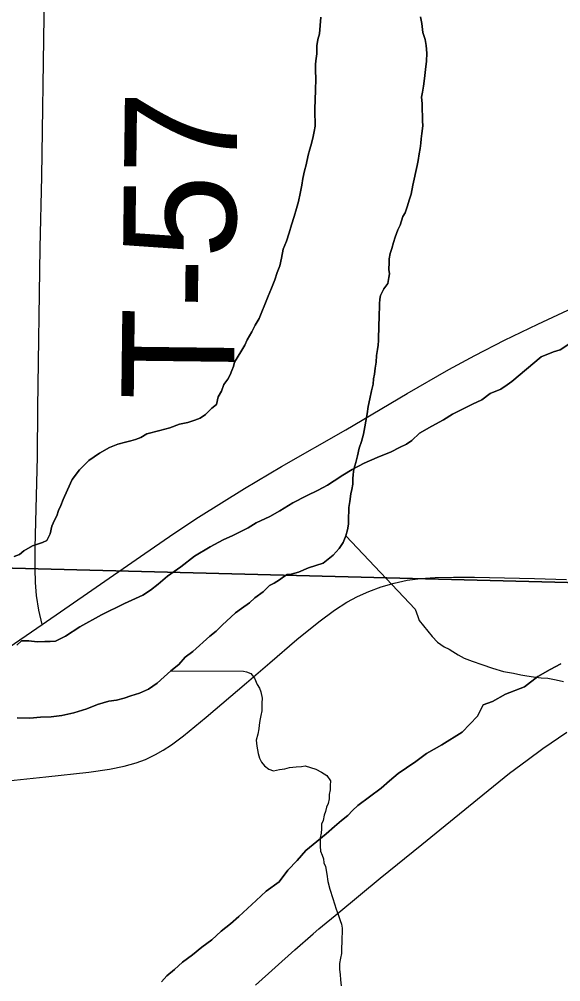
# Model space of a CAD drawing. Extents: x 2.4 to 73.1, y 4.5 to 25.6.
# Drawn here: x 47.6063 to 47.743, y 20.9484 to 21.1916 of the extents above; entities that cross this region are included whole.
import ezdxf

# ---------------------------------------------------------------- set-up
doc = ezdxf.new("R2010")
doc.units = 0
for name, color, linetype in [('GM_X_County_Road', 7, 'Continuous'), ('GM_X_Major_River', 7, 'Continuous'), ('GM_X_Minor_River', 7, 'Continuous'), ('GM_X_Section', 7, 'Continuous'), ('GM_X_State_Route', 7, 'Continuous'), ('GM_X_Township_Road', 7, 'Continuous'), ('GM_X_Township_Road_Text', 7, 'Continuous')]:
    doc.layers.add(name, color=color, linetype=linetype)

msp = doc.modelspace()

# ---------------------------------------------------------------- linework, layer by layer
at = {"layer": 'GM_X_County_Road'}
for points in [[(47.60343, 20.99917), (47.613, 21.00017), (47.62383, 21.00136), (47.62908, 21.00213), (47.63277, 21.00287), (47.6358, 21.00371), (47.63816, 21.0046), (47.64073, 21.0058), (47.64265, 21.00689), (47.64474, 21.00828), (47.64773, 21.01055), (47.6535, 21.01529), (47.66365, 21.02396), (47.66955, 21.02901), (47.67641, 21.03486), (47.68193, 21.03938), (47.6859, 21.04233), (47.689, 21.04433), (47.69172, 21.04577), (47.69452, 21.04703), (47.6977, 21.04821), (47.70094, 21.04916), (47.70425, 21.04985), (47.70761, 21.0503), (47.7113, 21.05056), (47.71594, 21.05064), (47.72121, 21.05061), (47.73641, 21.05028), (47.74448, 21.05001)], [(47.66593, 20.94755), (47.67584, 20.95648), (47.68053, 20.96054), (47.68194, 20.96174), (47.68694, 20.9659), (47.69745, 20.97455), (47.70797, 20.9831), (47.72331, 20.99564), (47.73008, 21.00108), (47.7345, 21.00442), (47.73847, 21.0073), (47.74453, 21.01145)]]:
    msp.add_lwpolyline(points, dxfattribs=at)
at = {"layer": 'GM_X_Major_River'}
for points in [[(47.68244, 21.19214), (47.68212, 21.18797), (47.68169, 21.18646), (47.68145, 21.18494), (47.68141, 21.18381), (47.68138, 21.18285), (47.68114, 21.18115), (47.68111, 21.1802), (47.68106, 21.17868), (47.68118, 21.17658), (47.68109, 21.17373), (47.68101, 21.17126), (47.68094, 21.16898), (47.68089, 21.16727), (47.68103, 21.16594), (47.68099, 21.1646), (47.68076, 21.16328), (47.68053, 21.16196), (47.68009, 21.16026), (47.67966, 21.15875), (47.67923, 21.15724), (47.67877, 21.15479), (47.67834, 21.15328), (47.6779, 21.15139), (47.67766, 21.14969), (47.67721, 21.14761), (47.67676, 21.14553), (47.67633, 21.14383), (47.67569, 21.14176), (47.67505, 21.13969), (47.67442, 21.13762), (47.67378, 21.13555), (47.67295, 21.13348), (47.6725, 21.13121), (47.67206, 21.12933), (47.67143, 21.12763), (47.6708, 21.12575), (47.66997, 21.12369), (47.66914, 21.12162), (47.66832, 21.11956), (47.6675, 21.11768), (47.66687, 21.11599), (47.66586, 21.11431), (47.66505, 21.11263), (47.66384, 21.11057), (47.66323, 21.10926), (47.66222, 21.10758), (47.66062, 21.10497), (47.66039, 21.10384), (47.65998, 21.1029), (47.65956, 21.10177), (47.65895, 21.10065), (47.65796, 21.09935), (47.65734, 21.09766), (47.65653, 21.09617), (47.65609, 21.09428), (47.65491, 21.09337), (47.65334, 21.09171), (47.65198, 21.0908), (47.65062, 21.09028), (47.64889, 21.08976), (47.64678, 21.08926), (47.64428, 21.08839), (47.64178, 21.08771), (47.63852, 21.08687), (47.63697, 21.08597), (47.63562, 21.08544), (47.63446, 21.0851), (47.63312, 21.08477), (47.6312, 21.08426), (47.62908, 21.08338), (47.62656, 21.08194), (47.62383, 21.08013), (47.62147, 21.07773), (47.61968, 21.07532), (47.61845, 21.07269), (47.61742, 21.07026), (47.6168, 21.06875), (47.61619, 21.06744), (47.61577, 21.06613), (47.61516, 21.065), (47.61454, 21.0635), (47.6141, 21.06161), (47.61328, 21.05993), (47.61212, 21.0594), (47.60962, 21.05853), (47.60749, 21.05727), (47.60632, 21.05635)], [(47.60632, 21.05635), (47.60749, 21.05727), (47.60962, 21.05853), (47.61212, 21.0594), (47.61328, 21.05993), (47.6141, 21.06161), (47.61454, 21.0635), (47.61516, 21.065), (47.61577, 21.06613), (47.61619, 21.06744), (47.6168, 21.06875), (47.61742, 21.07026), (47.61845, 21.07269), (47.61968, 21.07532), (47.62147, 21.07773), (47.62383, 21.08013), (47.62656, 21.08194), (47.62908, 21.08338), (47.6312, 21.08426), (47.63312, 21.08477), (47.63446, 21.0851), (47.63562, 21.08544), (47.63697, 21.08597), (47.63852, 21.08687), (47.64178, 21.08771), (47.64428, 21.08839), (47.64678, 21.08926), (47.64889, 21.08976), (47.65062, 21.09028), (47.65198, 21.0908), (47.65334, 21.09171), (47.65491, 21.09337), (47.65609, 21.09428), (47.65653, 21.09617), (47.65734, 21.09766), (47.65796, 21.09935), (47.65895, 21.10065), (47.65956, 21.10177), (47.65998, 21.1029), (47.66039, 21.10384), (47.66062, 21.10497), (47.66222, 21.10758), (47.66323, 21.10926), (47.66384, 21.11057), (47.66505, 21.11263), (47.66586, 21.11431), (47.66687, 21.11599), (47.6675, 21.11768), (47.66832, 21.11956), (47.66914, 21.12162), (47.66997, 21.12369), (47.6708, 21.12575), (47.67143, 21.12763), (47.67206, 21.12933), (47.6725, 21.13121), (47.67295, 21.13348), (47.67378, 21.13555), (47.67442, 21.13762), (47.67505, 21.13969), (47.67569, 21.14176), (47.67633, 21.14383), (47.67676, 21.14553), (47.67721, 21.14761), (47.67766, 21.14969), (47.6779, 21.15139), (47.67834, 21.15328), (47.67877, 21.15479), (47.67923, 21.15724), (47.67966, 21.15875), (47.68009, 21.16026), (47.68053, 21.16196), (47.68076, 21.16328), (47.68099, 21.1646), (47.68103, 21.16594), (47.68089, 21.16727), (47.68094, 21.16898), (47.68101, 21.17126), (47.68109, 21.17373), (47.68118, 21.17658), (47.68106, 21.17868), (47.68111, 21.1802), (47.68114, 21.18115), (47.68138, 21.18285), (47.68141, 21.18381), (47.68145, 21.18494), (47.68169, 21.18646), (47.68212, 21.18797), (47.68244, 21.19214)], [(47.69002, 21.07166), (47.69025, 21.0728), (47.69048, 21.07412), (47.69052, 21.07545), (47.69056, 21.07659), (47.69079, 21.07792), (47.69123, 21.07961), (47.69166, 21.08131), (47.6921, 21.0832), (47.69273, 21.08489), (47.69317, 21.08678), (47.69409, 21.09188), (47.69434, 21.09378), (47.69478, 21.09566), (47.69523, 21.09774), (47.69567, 21.09944), (47.69571, 21.10077), (47.69594, 21.1019), (47.69617, 21.10342), (47.69641, 21.10493), (47.69647, 21.10664), (47.69671, 21.10816), (47.69693, 21.10929), (47.69697, 21.11043), (47.69701, 21.11157), (47.69706, 21.11328), (47.6971, 21.11461), (47.69715, 21.11594), (47.69719, 21.11727), (47.69723, 21.1186), (47.69727, 21.11974), (47.6973, 21.12088), (47.69752, 21.12183), (47.69834, 21.12351), (47.69933, 21.12481), (47.69957, 21.12632), (47.69979, 21.12727), (47.69964, 21.12842), (47.69969, 21.13013), (47.69972, 21.13108), (47.69996, 21.1324), (47.70038, 21.13372), (47.70081, 21.13522), (47.70123, 21.13654), (47.70186, 21.13842), (47.70247, 21.13955), (47.70311, 21.14181), (47.70371, 21.14274), (47.70434, 21.14443), (47.70477, 21.14594), (47.7052, 21.14745), (47.70565, 21.14971), (47.70676, 21.15462), (47.70699, 21.15595), (47.70724, 21.15765), (47.70747, 21.15897), (47.7077, 21.1603), (47.70774, 21.16144), (47.70797, 21.16276), (47.70822, 21.16466), (47.70808, 21.16599), (47.70811, 21.16713), (47.70798, 21.16885), (47.70802, 21.17037), (47.70788, 21.1719), (47.70812, 21.17322), (47.70835, 21.17474), (47.70861, 21.17663), (47.70887, 21.1789), (47.70912, 21.18099), (47.70919, 21.18308), (47.70906, 21.18498), (47.70873, 21.18652), (47.70821, 21.18825), (47.70791, 21.19054), (47.70758, 21.19226)], [(47.70758, 21.19226), (47.70791, 21.19054), (47.70821, 21.18825), (47.70873, 21.18652), (47.70906, 21.18498), (47.70919, 21.18308), (47.70912, 21.18099), (47.70887, 21.1789), (47.70861, 21.17663), (47.70835, 21.17474), (47.70812, 21.17322), (47.70788, 21.1719), (47.70802, 21.17037), (47.70798, 21.16885), (47.70811, 21.16713), (47.70808, 21.16599), (47.70822, 21.16466), (47.70797, 21.16276), (47.70774, 21.16144), (47.7077, 21.1603), (47.70747, 21.15897), (47.70724, 21.15765), (47.70699, 21.15595), (47.70676, 21.15462), (47.70565, 21.14971), (47.7052, 21.14745), (47.70477, 21.14594), (47.70434, 21.14443), (47.70371, 21.14274), (47.70311, 21.14181), (47.70247, 21.13955), (47.70186, 21.13842), (47.70123, 21.13654), (47.70081, 21.13522), (47.70038, 21.13372), (47.69996, 21.1324), (47.69972, 21.13108), (47.69969, 21.13013), (47.69964, 21.12842), (47.69979, 21.12727), (47.69957, 21.12632), (47.69933, 21.12481), (47.69834, 21.12351), (47.69752, 21.12183), (47.6973, 21.12088), (47.69727, 21.11974), (47.69723, 21.1186), (47.69719, 21.11727), (47.69715, 21.11594), (47.6971, 21.11461), (47.69706, 21.11328), (47.69701, 21.11157), (47.69697, 21.11043), (47.69693, 21.10929), (47.69671, 21.10816), (47.69647, 21.10664), (47.69641, 21.10493), (47.69617, 21.10342), (47.69594, 21.1019), (47.69571, 21.10077), (47.69567, 21.09944), (47.69523, 21.09774), (47.69478, 21.09566), (47.69434, 21.09378), (47.69409, 21.09188), (47.69317, 21.08678), (47.69273, 21.08489), (47.6921, 21.0832), (47.69166, 21.08131), (47.69123, 21.07961), (47.69079, 21.07792), (47.69056, 21.07659), (47.69052, 21.07545), (47.69048, 21.07412), (47.69025, 21.0728), (47.69002, 21.07166)], [(47.74501, 21.10953), (47.74287, 21.10808), (47.74114, 21.10756), (47.73806, 21.10633), (47.73062, 21.10011), (47.72945, 21.0992)], [(47.72945, 21.0992), (47.73062, 21.10011), (47.73806, 21.10633), (47.74114, 21.10756), (47.74287, 21.10808), (47.74501, 21.10953)], [(47.72945, 21.0992), (47.72789, 21.09811), (47.72519, 21.09706), (47.72304, 21.09542), (47.72073, 21.09435), (47.71821, 21.0931), (47.71569, 21.09185), (47.71336, 21.09041), (47.71046, 21.08879), (47.70735, 21.08699), (47.70539, 21.08516), (47.70403, 21.08425), (47.70228, 21.08336), (47.70016, 21.08229), (47.69668, 21.08088), (47.6934, 21.07946), (47.6903, 21.07786), (47.68797, 21.07641), (47.68583, 21.07496), (47.68408, 21.07388), (47.68176, 21.07262), (47.67885, 21.0712), (47.67537, 21.06941), (47.67207, 21.06743), (47.66955, 21.06599), (47.66607, 21.06439), (47.66412, 21.06312), (47.66238, 21.06223), (47.66025, 21.06116), (47.65774, 21.0601), (47.65445, 21.05831), (47.65057, 21.05596), (47.64705, 21.05323), (47.64374, 21.05086), (47.64139, 21.04885), (47.63944, 21.04739), (47.63749, 21.04612), (47.63285, 21.04399), (47.62705, 21.04114), (47.62162, 21.03809), (47.61793, 21.03574), (47.61541, 21.03449), (47.61408, 21.03434), (47.61274, 21.03439), (47.61083, 21.03426), (47.60875, 21.03452), (47.60685, 21.03458), (47.60567, 21.03348)], [(47.60567, 21.03348), (47.60685, 21.03458), (47.60875, 21.03452), (47.61083, 21.03426), (47.61274, 21.03439), (47.61408, 21.03434), (47.61541, 21.03449), (47.61793, 21.03574), (47.62162, 21.03809), (47.62705, 21.04114), (47.63285, 21.04399), (47.63749, 21.04612), (47.63944, 21.04739), (47.64139, 21.04885), (47.64374, 21.05086), (47.64705, 21.05323), (47.65057, 21.05596), (47.65445, 21.05831), (47.65774, 21.0601), (47.66025, 21.06116), (47.66238, 21.06223), (47.66412, 21.06312), (47.66607, 21.06439), (47.66955, 21.06599), (47.67207, 21.06743), (47.67537, 21.06941), (47.67885, 21.0712), (47.68176, 21.07262), (47.68408, 21.07388), (47.68583, 21.07496), (47.68797, 21.07641), (47.6903, 21.07786), (47.6934, 21.07946), (47.69668, 21.08088), (47.70016, 21.08229), (47.70228, 21.08336), (47.70403, 21.08425), (47.70539, 21.08516), (47.70735, 21.08699), (47.71046, 21.08879), (47.71336, 21.09041), (47.71569, 21.09185), (47.71821, 21.0931), (47.72073, 21.09435), (47.72304, 21.09542), (47.72519, 21.09706), (47.72789, 21.09811), (47.72945, 21.0992)], [(47.60576, 21.01509), (47.60899, 21.01499), (47.61167, 21.01528), (47.61434, 21.01538), (47.61701, 21.01567), (47.62008, 21.01633), (47.62335, 21.01737), (47.62605, 21.01842), (47.62893, 21.01927), (47.63085, 21.01959), (47.63277, 21.0201), (47.6345, 21.02061), (47.63662, 21.0213), (47.63893, 21.02237), (47.64108, 21.02382), (47.64284, 21.02547), (47.6446, 21.02694), (47.64656, 21.02858), (47.64814, 21.03043), (47.65009, 21.03189), (47.65441, 21.03574), (47.65597, 21.03702), (47.65754, 21.03849), (47.65872, 21.0396), (47.6597, 21.04051), (47.66088, 21.04162), (47.66243, 21.04271), (47.66439, 21.04416), (47.66576, 21.04545), (47.6679, 21.0469), (47.66948, 21.04856), (47.67064, 21.04909), (47.672, 21.05), (47.67297, 21.05073), (47.67394, 21.05127), (47.6749, 21.05143), (47.67682, 21.05193), (47.67933, 21.05299), (47.68299, 21.0542), (47.68553, 21.05621), (47.6871, 21.05787), (47.6881, 21.05936), (47.68873, 21.06105), (47.68916, 21.06256), (47.6894, 21.06407), (47.68945, 21.06578), (47.6895, 21.0673), (47.68953, 21.06825), (47.68977, 21.06977), (47.69002, 21.07166)], [(47.69002, 21.07166), (47.68977, 21.06977), (47.68953, 21.06825), (47.6895, 21.0673), (47.68945, 21.06578), (47.6894, 21.06407), (47.68916, 21.06256), (47.68873, 21.06105), (47.6881, 21.05936), (47.6871, 21.05787), (47.68553, 21.05621), (47.68299, 21.0542), (47.67933, 21.05299), (47.67682, 21.05193), (47.6749, 21.05143), (47.67394, 21.05127), (47.67297, 21.05073), (47.672, 21.05), (47.67064, 21.04909), (47.66948, 21.04856), (47.6679, 21.0469), (47.66576, 21.04545), (47.66439, 21.04416), (47.66243, 21.04271), (47.66088, 21.04162), (47.6597, 21.04051), (47.65872, 21.0396), (47.65754, 21.03849), (47.65597, 21.03702), (47.65441, 21.03574), (47.65009, 21.03189), (47.64814, 21.03043), (47.64656, 21.02858), (47.6446, 21.02694), (47.64284, 21.02547), (47.64108, 21.02382), (47.63893, 21.02237), (47.63662, 21.0213), (47.6345, 21.02061), (47.63277, 21.0201), (47.63085, 21.01959), (47.62893, 21.01927), (47.62605, 21.01842), (47.62335, 21.01737), (47.62008, 21.01633), (47.61701, 21.01567), (47.61434, 21.01538), (47.61167, 21.01528), (47.60899, 21.01499), (47.60576, 21.01509)], [(47.60632, 21.05635), (47.60497, 21.05583)], [(47.60497, 21.05583), (47.60632, 21.05635)], [(47.64218, 20.94838), (47.64356, 20.94986), (47.64552, 20.9515), (47.64748, 20.95334), (47.65001, 20.95516), (47.65236, 20.95717), (47.6549, 20.95899), (47.65725, 20.9612), (47.65959, 20.96302), (47.66175, 20.96485), (47.66391, 20.96687), (47.66607, 20.9689), (47.66862, 20.97128), (47.67193, 20.97365), (47.67412, 20.97662), (47.67648, 20.97901), (47.67866, 20.9816), (47.68139, 20.9838), (47.68374, 20.98581), (47.6859, 20.98764), (47.68766, 20.98911), (47.68922, 20.99039), (47.69041, 20.99168), (47.69178, 20.99296), (47.69763, 20.99734), (47.69979, 20.99917), (47.70194, 21.001), (47.70408, 21.00245), (47.70642, 21.00408), (47.70915, 21.00609), (47.71302, 21.00824), (47.71808, 21.0115), (47.72202, 21.01555), (47.72344, 21.01836), (47.72575, 21.01923), (47.72905, 21.02103), (47.73387, 21.02296), (47.73719, 21.02551), (47.74029, 21.02731), (47.743, 21.02875)], [(47.743, 21.02875), (47.74029, 21.02731), (47.73719, 21.02551), (47.73387, 21.02296), (47.72905, 21.02103), (47.72575, 21.01923), (47.72344, 21.01836), (47.72202, 21.01555), (47.71808, 21.0115), (47.71302, 21.00824), (47.70915, 21.00609), (47.70642, 21.00408), (47.70408, 21.00245), (47.70194, 21.001), (47.69979, 20.99917), (47.69763, 20.99734), (47.69178, 20.99296), (47.69041, 20.99168), (47.68922, 20.99039), (47.68766, 20.98911), (47.6859, 20.98764), (47.68374, 20.98581), (47.68139, 20.9838), (47.67866, 20.9816), (47.67648, 20.97901), (47.67412, 20.97662), (47.67193, 20.97365), (47.66862, 20.97128), (47.66607, 20.9689), (47.66391, 20.96687), (47.66175, 20.96485), (47.65959, 20.96302), (47.65725, 20.9612), (47.6549, 20.95899), (47.65236, 20.95717), (47.65001, 20.95516), (47.64748, 20.95334), (47.64552, 20.9515), (47.64356, 20.94986), (47.64218, 20.94838)]]:
    msp.add_lwpolyline(points, dxfattribs=at)
at = {"layer": 'GM_X_Minor_River'}
for points in [[(47.68873, 21.06105), (47.70623, 21.04259), (47.70693, 21.04067), (47.70728, 21.0397), (47.71058, 21.0356), (47.71187, 21.03423), (47.71354, 21.03303), (47.71485, 21.03242), (47.71579, 21.03181), (47.71709, 21.03101), (47.71859, 21.0302), (47.72066, 21.02937), (47.72311, 21.02853), (47.72575, 21.02768), (47.72858, 21.02683), (47.73104, 21.02636), (47.73293, 21.02592), (47.73444, 21.02568), (47.73615, 21.02543), (47.73804, 21.02518), (47.73976, 21.02512), (47.74184, 21.02468), (47.74373, 21.02423)], [(47.6446, 21.02694), (47.66288, 21.0269), (47.66364, 21.02669), (47.66477, 21.02627), (47.66568, 21.0251), (47.66639, 21.02355), (47.66693, 21.02258), (47.66728, 21.02162), (47.66762, 21.02009), (47.66757, 21.01876), (47.66754, 21.01781), (47.66751, 21.01686), (47.66729, 21.01572), (47.66705, 21.0144), (47.66683, 21.01327), (47.6668, 21.01231), (47.66656, 21.01099), (47.66614, 21.00948), (47.66628, 21.00796), (47.66644, 21.007), (47.6666, 21.00604), (47.66694, 21.00489), (47.66748, 21.00392), (47.66821, 21.00295), (47.66933, 21.00215), (47.67046, 21.00173), (47.67199, 21.00206), (47.67333, 21.00221), (47.67448, 21.00255), (47.6762, 21.00268), (47.67754, 21.00283), (47.6785, 21.00299), (47.68113, 21.00214), (47.68263, 21.00133), (47.68394, 21.00053), (47.68485, 20.99916), (47.68481, 20.99802), (47.68478, 20.99688), (47.68455, 20.99575), (47.68451, 20.99461), (47.68428, 20.99348), (47.68387, 20.99254), (47.68365, 20.9914), (47.68324, 20.99047), (47.683, 20.98914), (47.68259, 20.98821), (47.68256, 20.98706), (47.68252, 20.98592), (47.68229, 20.98479), (47.68226, 20.98384), (47.68223, 20.9827), (47.68237, 20.98136), (47.68273, 20.9804), (47.68307, 20.97944), (47.68323, 20.97848), (47.68359, 20.97752), (47.68391, 20.97561), (47.68422, 20.97369), (47.68473, 20.97177), (47.68542, 20.96947), (47.68629, 20.96678), (47.68682, 20.96543), (47.68734, 20.96389), (47.68769, 20.96293), (47.68785, 20.96197), (47.68781, 20.96083), (47.68777, 20.9595), (47.68774, 20.95855), (47.68768, 20.95684), (47.68764, 20.95551), (47.68742, 20.95437), (47.68718, 20.95305), (47.68714, 20.95153), (47.68728, 20.95019), (47.68743, 20.94886), (47.68757, 20.94733)]]:
    msp.add_lwpolyline(points, dxfattribs=at)
at = {"layer": 'GM_X_Section'}
for points in [[(47.57885, 21.57331), (48.0766, 21.56261), (48.0642, 21.04105), (47.56537, 21.05389)], [(48.0642, 21.04105), (48.05603, 20.53889), (47.55455, 20.55178), (47.56537, 21.05389)]]:
    msp.add_lwpolyline(points, close=True, dxfattribs=at)
at = {"layer": 'GM_X_State_Route'}
msp.add_lwpolyline([(47.60237, 21.03198), (47.61211, 21.03868), (47.62465, 21.04732), (47.63688, 21.05586), (47.64532, 21.0617), (47.65157, 21.06579), (47.66319, 21.07303), (47.67253, 21.07863), (47.68873, 21.08788), (47.70426, 21.09704), (47.71477, 21.10311), (47.72134, 21.10666), (47.7288, 21.11051), (47.7372, 21.11459), (47.75383, 21.12234)], dxfattribs=at)
at = {"layer": 'GM_X_Township_Road'}
msp.add_lwpolyline([(47.61211, 21.03868), (47.61124, 21.04228), (47.61066, 21.04598), (47.61041, 21.04927), (47.61027, 21.05273), (47.61029, 21.05802), (47.61088, 21.08102), (47.61102, 21.09346), (47.61156, 21.13389), (47.61198, 21.15192), (47.61261, 21.19234), (47.61385, 21.25111), (47.61403, 21.26013), (47.61444, 21.28003), (47.61454, 21.28531), (47.6146, 21.28874)], dxfattribs=at)

# ---------------------------------------------------------------- texts
at = {"layer": 'GM_X_Township_Road_Text'}
msp.add_text('T-57', height=0.028409, rotation=89.3034, dxfattribs=at).set_placement((47.66045, 21.0952))

doc.saveas('drawing.dxf')
